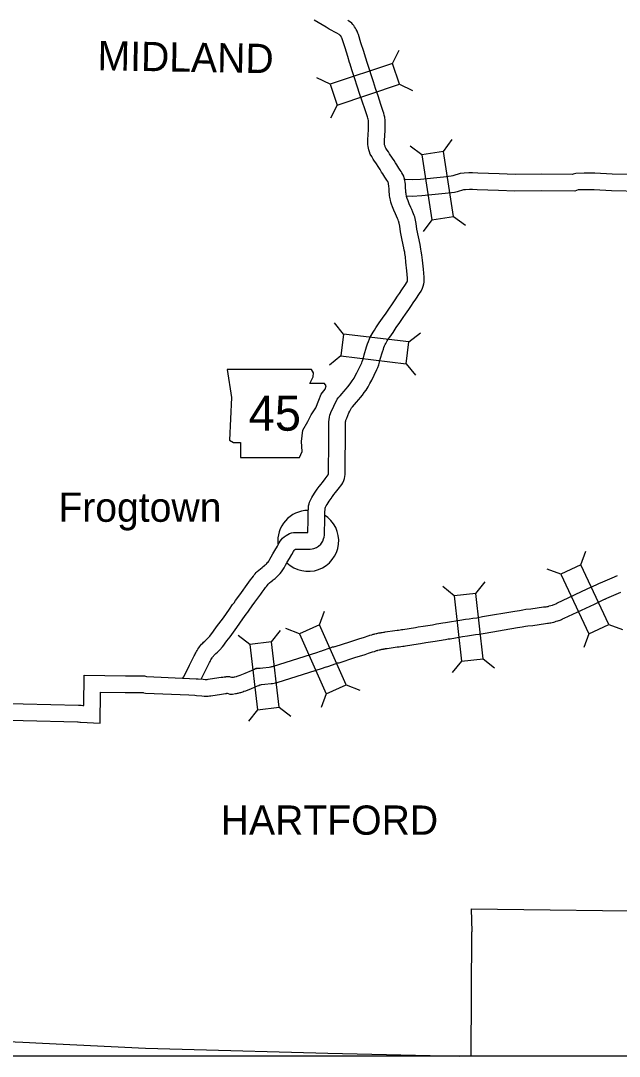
# Model space of a CAD drawing. Extents: x 1370567 to 1373900, y 377514 to 379648.
# Drawn here: x 1370836.9 to 1370944.9, y 378768.1 to 378955 of the extents above; entities that cross this region are included whole.
import ezdxf

# ---------------------------------------------------------------- set-up
doc = ezdxf.new("R2010")
doc.units = 0
doc.layers.add('Default', color=7, linetype='Continuous')
doc.layers.add('Survey Symbols', color=7, linetype='Continuous')

msp = doc.modelspace()

# ---------------------------------------------------------------- linework, layer by layer
at = {"layer": 'Default'}
for p, q in [((1370903.96, 378947.34), (1370905.14, 378949.7)), ((1370892.7, 378943.56), (1370890.33, 378944.74)), ((1370905.22, 378943.58), (1370907.58, 378942.41)), ((1370893.96, 378939.81), (1370892.78, 378937.44)), ((1370909.27, 378930.85), (1370907.14, 378932.41)), ((1370913.18, 378931.45), (1370914.74, 378933.58)), ((1370903.41, 378923.72), (1370903.4, 378923.76)), ((1370906.39, 378924.05), (1370906.39, 378924.01)), ((1370914.98, 378919.71), (1370917.11, 378918.15)), ((1370911.07, 378919.11), (1370909.51, 378916.98)), ((1370895.11, 378898.43), (1370893.48, 378900.5)), ((1370906.91, 378897.04), (1370908.98, 378898.67)), ((1370894.65, 378894.5), (1370892.57, 378892.86)), ((1370906.44, 378893.1), (1370908.08, 378891.03)), ((1370890.74, 378870.95), (1370890.76, 378870.98)), ((1370893.16, 378869.18), (1370893.14, 378869.15)), ((1370937.91, 378856.78), (1370938.81, 378859.26)), ((1370934.33, 378855.1), (1370931.85, 378855.99)), ((1370915.08, 378851.21), (1370913.02, 378852.86)), ((1370919.01, 378851.64), (1370920.66, 378853.7)), ((1370890.77, 378845.97), (1370891.71, 378848.44)), ((1370882.12, 378842.87), (1370883.75, 378844.95)), ((1370887.16, 378844.36), (1370884.69, 378845.3)), ((1370942.96, 378846.02), (1370945.44, 378845.13)), ((1370878.19, 378842.41), (1370876.11, 378844.04)), ((1370939.37, 378844.34), (1370938.48, 378841.86)), ((1370916.38, 378839.4), (1370914.73, 378837.34)), ((1370920.32, 378839.83), (1370922.38, 378838.18)), ((1370892.01, 378833.51), (1370891.07, 378831.05)), ((1370895.62, 378835.13), (1370898.09, 378834.19)), ((1370879.59, 378830.61), (1370877.95, 378828.54)), ((1370883.52, 378831.08), (1370885.59, 378829.44))]:
    msp.add_line(p, q, dxfattribs=at)
for points in [[(1370896.21, 378947.52), (1370895.89, 378948.58), (1370895.4, 378950.15), (1370894.95, 378951.59), (1370894.89, 378951.77), (1370894.83, 378951.93), (1370894.78, 378952.01), (1370894.7, 378952.16), (1370894.64, 378952.26), (1370894.61, 378952.29), (1370894.56, 378952.35), (1370894.54, 378952.38), (1370894.54, 378952.38), (1370894.42, 378952.46), (1370894.32, 378952.52), (1370893.89, 378952.79), (1370892.56, 378953.54), (1370891.96, 378953.88), (1370890.53, 378954.71), (1370889.82, 378955.13)], [(1370899.18, 378948.12), (1370899.07, 378948.45), (1370898.76, 378949.46), (1370898.27, 378951.04), (1370897.8, 378952.55), (1370897.7, 378952.82), (1370897.56, 378953.17), (1370897.42, 378953.44), (1370897.28, 378953.69), (1370897.11, 378953.96), (1370896.96, 378954.17), (1370896.78, 378954.37), (1370896.59, 378954.57), (1370896.37, 378954.76), (1370896.05, 378954.98), (1370895.88, 378955.08)], [(1370903.4, 378923.76), (1370903.38, 378924.07), (1370903.34, 378924.61), (1370903.29, 378925.21), (1370903.26, 378925.53), (1370903.24, 378925.62), (1370903.23, 378925.68), (1370903.2, 378925.81), (1370903.18, 378925.86), (1370903.09, 378925.99), (1370902.96, 378926.22), (1370902.84, 378926.41), (1370902.57, 378926.81), (1370902.21, 378927.41), (1370901.99, 378927.72), (1370901.73, 378928.15), (1370901.46, 378928.55), (1370900.92, 378929.37), (1370900.72, 378929.69), (1370900.47, 378930.06), (1370900.2, 378930.5), (1370899.95, 378930.94), (1370899.79, 378931.35), (1370899.68, 378931.71), (1370899.61, 378932.01), (1370899.54, 378932.34), (1370899.5, 378932.7), (1370899.5, 378933.09), (1370899.51, 378933.5), (1370899.58, 378934.58), (1370899.63, 378935.3), (1370899.64, 378935.86), (1370899.64, 378936.69), (1370899.64, 378936.91), (1370899.62, 378936.98), (1370899.61, 378937.05), (1370899.56, 378937.27), (1370899.51, 378937.46), (1370899.44, 378937.68), (1370899.02, 378938.95), (1370898.49, 378940.53), (1370898.03, 378941.88), (1370897.66, 378943.05), (1370897.53, 378943.43), (1370897.24, 378944.35), (1370897, 378945.11), (1370896.7, 378946), (1370896.44, 378946.8), (1370896.32, 378947.21), (1370896.21, 378947.52)], [(1370906.39, 378924.01), (1370906.37, 378924.3), (1370906.33, 378924.85), (1370906.27, 378925.49), (1370906.24, 378925.88), (1370906.2, 378926.11), (1370906.16, 378926.34), (1370906.07, 378926.68), (1370905.98, 378926.95), (1370905.82, 378927.29), (1370905.66, 378927.55), (1370905.51, 378927.79), (1370905.36, 378928.04), (1370905.11, 378928.42), (1370904.73, 378929.04), (1370904.5, 378929.38), (1370904.25, 378929.77), (1370903.97, 378930.2), (1370903.44, 378931), (1370903.23, 378931.34), (1370902.99, 378931.69), (1370902.78, 378932.03), (1370902.66, 378932.24), (1370902.61, 378932.36), (1370902.57, 378932.49), (1370902.54, 378932.64), (1370902.51, 378932.78), (1370902.5, 378932.85), (1370902.5, 378933.06), (1370902.51, 378933.36), (1370902.58, 378934.39), (1370902.62, 378935.16), (1370902.64, 378935.82), (1370902.64, 378936.75), (1370902.63, 378937.18), (1370902.59, 378937.46), (1370902.55, 378937.64), (1370902.48, 378937.98), (1370902.38, 378938.34), (1370902.28, 378938.65), (1370901.86, 378939.9), (1370901.34, 378941.49), (1370900.88, 378942.82), (1370900.51, 378943.99), (1370900.38, 378944.37), (1370900.1, 378945.26), (1370899.85, 378946.03), (1370899.56, 378946.93), (1370899.3, 378947.7), (1370899.18, 378948.12)], [(1370917.75, 378927.55), (1370916.87, 378927.52), (1370916.18, 378927.44), (1370914.82, 378927.05), (1370914.52, 378926.96), (1370913.15, 378926.8), (1370909.02, 378926.39), (1370907.5, 378926.31), (1370906.01, 378926.37)], [(1370948.93, 378927.19), (1370943.56, 378927.34), (1370940.43, 378927.5), (1370938.53, 378927.52), (1370937.02, 378927.47), (1370936.57, 378927.36), (1370936.36, 378927.29), (1370930.84, 378927.35), (1370926.1, 378927.27), (1370923.19, 378927.41), (1370919.34, 378927.52), (1370918.41, 378927.57), (1370917.75, 378927.55)], [(1370899.6, 378897.12), (1370899.8, 378897.59), (1370899.95, 378897.92), (1370900.1, 378898.2), (1370900.27, 378898.49), (1370900.46, 378898.81), (1370900.7, 378899.18), (1370900.97, 378899.58), (1370901.57, 378900.46), (1370902.14, 378901.31), (1370902.79, 378902.25), (1370903.39, 378903.13), (1370903.82, 378903.75), (1370904.41, 378904.62), (1370904.88, 378905.3), (1370905.19, 378905.77), (1370905.66, 378906.46), (1370906.32, 378907.43), (1370906.49, 378907.69), (1370906.58, 378907.88), (1370906.65, 378908.05), (1370906.66, 378908.11), (1370906.67, 378908.15), (1370906.68, 378908.3), (1370906.68, 378908.58), (1370906.55, 378909.87), (1370906.37, 378911.47), (1370906.27, 378912.4), (1370906.19, 378912.98), (1370906.15, 378913.23), (1370906.06, 378913.59), (1370905.98, 378914.04), (1370905.69, 378915.43), (1370905.42, 378916.91), (1370905.25, 378917.92), (1370905.15, 378918.46), (1370905.1, 378918.67), (1370905.08, 378918.78), (1370905.05, 378918.85), (1370904.97, 378919.06), (1370904.87, 378919.31), (1370904.67, 378919.76), (1370904.52, 378920.14), (1370904.21, 378920.81), (1370903.96, 378921.44), (1370903.79, 378921.92), (1370903.67, 378922.29), (1370903.58, 378922.63), (1370903.53, 378922.9), (1370903.49, 378923.16), (1370903.44, 378923.42), (1370903.41, 378923.72)], [(1370902.41, 378896.06), (1370902.53, 378896.35), (1370902.63, 378896.56), (1370902.73, 378896.75), (1370902.87, 378897), (1370903.01, 378897.23), (1370903.2, 378897.52), (1370903.45, 378897.89), (1370904.05, 378898.77), (1370904.62, 378899.62), (1370905.26, 378900.55), (1370905.87, 378901.43), (1370906.29, 378902.05), (1370906.88, 378902.92), (1370907.37, 378903.62), (1370907.69, 378904.1), (1370908.14, 378904.77), (1370908.81, 378905.76), (1370909.12, 378906.22), (1370909.35, 378906.72), (1370909.5, 378907.11), (1370909.61, 378907.51), (1370909.65, 378907.85), (1370909.68, 378908.19), (1370909.68, 378908.74), (1370909.53, 378910.18), (1370909.35, 378911.81), (1370909.24, 378912.78), (1370909.15, 378913.42), (1370909.09, 378913.8), (1370909, 378914.2), (1370908.92, 378914.63), (1370908.63, 378916.01), (1370908.37, 378917.43), (1370908.2, 378918.45), (1370908.09, 378919.04), (1370908.03, 378919.32), (1370907.96, 378919.62), (1370907.87, 378919.89), (1370907.77, 378920.14), (1370907.65, 378920.47), (1370907.42, 378920.95), (1370907.27, 378921.32), (1370906.98, 378921.98), (1370906.77, 378922.5), (1370906.62, 378922.91), (1370906.55, 378923.13), (1370906.51, 378923.28), (1370906.48, 378923.43), (1370906.45, 378923.66), (1370906.41, 378923.85), (1370906.39, 378924.05)], [(1370917.84, 378924.55), (1370917.1, 378924.53), (1370916.77, 378924.49), (1370915.65, 378924.17), (1370915.13, 378924.02), (1370913.48, 378923.82), (1370909.25, 378923.4), (1370907.52, 378923.3), (1370906.4, 378923.35)], [(1370948.7, 378924.19), (1370943.44, 378924.34), (1370940.33, 378924.5), (1370938.56, 378924.52), (1370937.43, 378924.48), (1370936.87, 378924.28), (1370930.85, 378924.35), (1370926.05, 378924.27), (1370923.08, 378924.41), (1370919.21, 378924.52), (1370918.37, 378924.57), (1370917.84, 378924.55)], [(1370890.76, 378870.98), (1370891, 378871.3), (1370891.3, 378871.68), (1370891.79, 378872.31), (1370892.34, 378873.03), (1370892.37, 378873.08), (1370892.38, 378873.11), (1370892.4, 378873.15), (1370892.4, 378873.19), (1370892.41, 378873.27), (1370892.41, 378873.49), (1370892.42, 378874.38), (1370892.43, 378875.3), (1370892.44, 378877.01), (1370892.46, 378878.14), (1370892.46, 378878.6), (1370892.47, 378880.17), (1370892.46, 378881.84), (1370892.46, 378882.61), (1370892.51, 378883.05), (1370892.59, 378883.48), (1370892.68, 378883.82), (1370892.79, 378884.12), (1370892.92, 378884.45), (1370893.12, 378884.92), (1370893.36, 378885.47), (1370893.55, 378885.88), (1370893.77, 378886.31), (1370893.98, 378886.68), (1370894.27, 378887.06), (1370894.5, 378887.31), (1370894.86, 378887.73), (1370895.18, 378888.1), (1370895.6, 378888.58), (1370895.88, 378888.91), (1370896.15, 378889.26), (1370896.44, 378889.64), (1370896.69, 378890.01), (1370897.02, 378890.5), (1370897.24, 378890.91), (1370897.52, 378891.46), (1370897.95, 378892.33), (1370898.41, 378893.28), (1370898.5, 378893.5), (1370898.6, 378893.8), (1370898.71, 378894.19), (1370898.85, 378894.71), (1370899.29, 378896.18), (1370899.46, 378896.69), (1370899.6, 378897.12)], [(1370893.14, 378869.15), (1370893.38, 378869.47), (1370893.67, 378869.84), (1370894.16, 378870.47), (1370894.8, 378871.31), (1370894.99, 378871.6), (1370895.18, 378871.99), (1370895.31, 378872.4), (1370895.38, 378872.76), (1370895.41, 378873.11), (1370895.41, 378873.45), (1370895.42, 378874.36), (1370895.43, 378875.28), (1370895.44, 378876.97), (1370895.46, 378878.11), (1370895.46, 378878.6), (1370895.47, 378880.17), (1370895.46, 378881.84), (1370895.46, 378882.46), (1370895.48, 378882.62), (1370895.51, 378882.81), (1370895.54, 378882.9), (1370895.59, 378883.03), (1370895.7, 378883.3), (1370895.88, 378883.74), (1370896.1, 378884.23), (1370896.25, 378884.56), (1370896.42, 378884.89), (1370896.49, 378885.02), (1370896.58, 378885.13), (1370896.75, 378885.33), (1370897.13, 378885.77), (1370897.45, 378886.14), (1370897.87, 378886.63), (1370898.21, 378887.02), (1370898.53, 378887.43), (1370898.87, 378887.88), (1370899.18, 378888.34), (1370899.59, 378888.95), (1370899.89, 378889.51), (1370900.2, 378890.12), (1370900.64, 378891.01), (1370901.14, 378892.04), (1370901.32, 378892.45), (1370901.46, 378892.91), (1370901.6, 378893.37), (1370901.74, 378893.9), (1370902.15, 378895.28), (1370902.31, 378895.75), (1370902.41, 378896.06)], [(1370866.16, 378836.34), (1370866.26, 378836.52), (1370866.54, 378837.07), (1370867.35, 378838.67), (1370868.2, 378840.39), (1370868.3, 378840.57), (1370868.37, 378840.72), (1370868.48, 378840.92), (1370868.6, 378841.15), (1370868.71, 378841.34), (1370868.85, 378841.57), (1370868.99, 378841.79), (1370869.15, 378842.01), (1370869.34, 378842.24), (1370869.53, 378842.47), (1370869.72, 378842.65), (1370869.88, 378842.82), (1370870.09, 378843.01), (1370870.34, 378843.23), (1370870.65, 378843.53), (1370870.99, 378843.9), (1370871.14, 378844.1), (1370871.36, 378844.4), (1370871.69, 378844.83), (1370872.23, 378845.58), (1370873.44, 378847.25), (1370874.54, 378848.79), (1370875.12, 378849.61), (1370875.38, 378849.96), (1370875.65, 378850.36), (1370876.21, 378851.14), (1370876.71, 378851.81), (1370877.75, 378853.25), (1370878.05, 378853.66), (1370878.36, 378854.07), (1370878.63, 378854.47), (1370878.87, 378854.77), (1370879.03, 378854.96), (1370879.17, 378855.15), (1370879.35, 378855.38), (1370879.56, 378855.59), (1370879.82, 378855.83), (1370880.12, 378856.07), (1370880.42, 378856.34), (1370880.65, 378856.51), (1370880.89, 378856.69), (1370881.01, 378856.78), (1370881.17, 378856.93), (1370881.3, 378857.06), (1370881.42, 378857.19), (1370881.51, 378857.3), (1370881.63, 378857.47), (1370881.83, 378857.81), (1370882.08, 378858.22), (1370882.37, 378858.75), (1370882.75, 378859.4), (1370883.19, 378860.19), (1370883.54, 378860.76), (1370883.72, 378861.06), (1370883.93, 378861.35), (1370884.14, 378861.59), (1370884.42, 378861.87), (1370884.75, 378862.11), (1370885.07, 378862.29), (1370885.39, 378862.43), (1370885.72, 378862.55), (1370886.07, 378862.61), (1370886.36, 378862.64), (1370886.73, 378862.64), (1370888.1, 378862.63), (1370888.69, 378862.63), (1370888.7, 378862.96), (1370888.73, 378864.63), (1370888.77, 378866.33), (1370888.79, 378867.11), (1370888.83, 378867.46), (1370888.9, 378867.8), (1370888.99, 378868.08), (1370889.11, 378868.37), (1370889.26, 378868.68), (1370889.42, 378868.94), (1370889.61, 378869.28), (1370890.02, 378869.89), (1370890.39, 378870.48), (1370890.74, 378870.95)], [(1370869.44, 378836.15), (1370870.04, 378837.33), (1370870.86, 378839.01), (1370870.94, 378839.15), (1370871.05, 378839.36), (1370871.13, 378839.52), (1370871.21, 378839.66), (1370871.31, 378839.83), (1370871.42, 378840.02), (1370871.47, 378840.11), (1370871.53, 378840.18), (1370871.64, 378840.32), (1370871.73, 378840.43), (1370871.83, 378840.53), (1370871.96, 378840.65), (1370872.1, 378840.79), (1370872.36, 378841.01), (1370872.81, 378841.44), (1370873.28, 378841.97), (1370873.53, 378842.27), (1370873.78, 378842.62), (1370874.1, 378843.05), (1370874.66, 378843.82), (1370875.87, 378845.5), (1370876.98, 378847.05), (1370877.56, 378847.86), (1370877.83, 378848.24), (1370878.1, 378848.62), (1370878.63, 378849.36), (1370879.13, 378850.03), (1370880.18, 378851.49), (1370880.45, 378851.87), (1370880.78, 378852.31), (1370881.05, 378852.69), (1370881.22, 378852.91), (1370881.38, 378853.11), (1370881.53, 378853.3), (1370881.59, 378853.38), (1370881.64, 378853.43), (1370881.79, 378853.57), (1370882.06, 378853.79), (1370882.29, 378853.99), (1370882.44, 378854.1), (1370882.76, 378854.34), (1370882.96, 378854.51), (1370883.21, 378854.72), (1370883.45, 378854.96), (1370883.69, 378855.22), (1370883.95, 378855.54), (1370884.18, 378855.89), (1370884.39, 378856.26), (1370884.67, 378856.71), (1370884.98, 378857.26), (1370885.36, 378857.91), (1370885.78, 378858.68), (1370886.1, 378859.2), (1370886.22, 378859.39), (1370886.29, 378859.49), (1370886.34, 378859.55), (1370886.37, 378859.58), (1370886.4, 378859.6), (1370886.42, 378859.61), (1370886.46, 378859.63), (1370886.46, 378859.63), (1370886.53, 378859.64), (1370886.73, 378859.64), (1370888.08, 378859.63), (1370888.8, 378859.63), (1370889.1, 378859.63), (1370889.45, 378859.66), (1370889.79, 378859.76), (1370890.22, 378859.93), (1370890.62, 378860.19), (1370891.04, 378860.55), (1370891.38, 378861.06), (1370891.53, 378861.49), (1370891.61, 378861.77), (1370891.67, 378862.15), (1370891.69, 378862.44), (1370891.7, 378862.89), (1370891.73, 378864.57), (1370891.77, 378866.26), (1370891.78, 378866.91), (1370891.79, 378866.98), (1370891.8, 378867.03), (1370891.81, 378867.06), (1370891.84, 378867.12), (1370891.89, 378867.22), (1370892.01, 378867.43), (1370892.17, 378867.71), (1370892.53, 378868.26), (1370892.87, 378868.79), (1370893.16, 378869.18)], [(1370878.63, 378837.77), (1370879.36, 378838.11), (1370879.68, 378838.12), (1370879.84, 378838.14), (1370880.11, 378838.16), (1370880.57, 378838.2), (1370881.73, 378838.34), (1370881.96, 378838.36), (1370882, 378838.37), (1370882.04, 378838.38), (1370882.17, 378838.42), (1370882.32, 378838.45), (1370890.46, 378841.03), (1370890.79, 378841.12), (1370890.95, 378841.19), (1370891.22, 378841.26), (1370891.32, 378841.3), (1370892.73, 378841.8), (1370892.9, 378841.87), (1370893.15, 378841.96), (1370893.35, 378842), (1370893.53, 378842.05), (1370893.64, 378842.06), (1370896.26, 378842.91), (1370898.09, 378843.48), (1370898.7, 378843.69), (1370899.06, 378843.8), (1370899.41, 378843.92), (1370899.72, 378844.01), (1370899.88, 378844.07), (1370900.21, 378844.17), (1370900.47, 378844.25), (1370900.67, 378844.29), (1370900.79, 378844.32), (1370900.98, 378844.37), (1370901.14, 378844.41), (1370901.28, 378844.45), (1370901.51, 378844.49), (1370901.66, 378844.52), (1370901.77, 378844.54), (1370901.94, 378844.57), (1370902, 378844.58), (1370902.08, 378844.6), (1370902.33, 378844.64), (1370902.49, 378844.65), (1370902.62, 378844.67), (1370904.39, 378844.93), (1370904.82, 378844.98), (1370905.03, 378845), (1370905.31, 378845.05), (1370905.59, 378845.09), (1370905.83, 378845.14), (1370908.1, 378845.49), (1370908.56, 378845.57), (1370909.47, 378845.71), (1370911.15, 378845.98), (1370911.88, 378846.11), (1370912.29, 378846.18), (1370912.67, 378846.24), (1370913.06, 378846.3), (1370913.5, 378846.37), (1370913.87, 378846.43), (1370916.1, 378846.81), (1370917.12, 378846.97), (1370917.78, 378847.04), (1370918.47, 378847.16), (1370919.14, 378847.25), (1370920.17, 378847.44), (1370926.01, 378848.43), (1370926.87, 378848.57), (1370927.48, 378848.67), (1370928.01, 378848.76), (1370928.92, 378848.83), (1370931.18, 378849.18), (1370931.57, 378849.22), (1370931.68, 378849.23), (1370931.86, 378849.26), (1370931.95, 378849.27), (1370932.03, 378849.29), (1370932.14, 378849.32), (1370932.24, 378849.36), (1370932.51, 378849.46), (1370932.77, 378849.52), (1370932.81, 378849.53), (1370932.92, 378849.57), (1370933.11, 378849.63), (1370933.42, 378849.76), (1370933.61, 378849.86), (1370939.1, 378852.43), (1370940.8, 378853.24), (1370940.91, 378853.29), (1370941.06, 378853.36), (1370941.29, 378853.46), (1370941.47, 378853.52), (1370943.98, 378854.62), (1370944.13, 378854.69), (1370944.26, 378854.75), (1370944.42, 378854.82), (1370944.57, 378854.87)], [(1370879.89, 378835.05), (1370880.09, 378835.14), (1370880.16, 378835.15), (1370880.35, 378835.16), (1370880.91, 378835.22), (1370882.05, 378835.36), (1370882.29, 378835.38), (1370882.59, 378835.42), (1370882.85, 378835.49), (1370882.93, 378835.52), (1370883.13, 378835.56), (1370891.32, 378838.15), (1370891.81, 378838.29), (1370891.96, 378838.36), (1370892.07, 378838.39), (1370892.29, 378838.46), (1370893.77, 378838.99), (1370893.92, 378839.05), (1370893.97, 378839.06), (1370894.05, 378839.08), (1370894.11, 378839.1), (1370894.31, 378839.12), (1370897.17, 378840.05), (1370899.01, 378840.62), (1370899.65, 378840.84), (1370899.99, 378840.95), (1370900.32, 378841.06), (1370900.69, 378841.17), (1370900.84, 378841.23), (1370901.07, 378841.3), (1370901.22, 378841.34), (1370901.31, 378841.36), (1370901.54, 378841.42), (1370901.72, 378841.47), (1370901.84, 378841.49), (1370901.93, 378841.52), (1370902.05, 378841.54), (1370902.24, 378841.57), (1370902.32, 378841.59), (1370902.42, 378841.61), (1370902.61, 378841.64), (1370902.69, 378841.66), (1370902.7, 378841.66), (1370902.8, 378841.67), (1370903.02, 378841.69), (1370904.77, 378841.96), (1370905.16, 378842), (1370905.47, 378842.03), (1370905.79, 378842.09), (1370906.06, 378842.13), (1370906.32, 378842.17), (1370908.56, 378842.53), (1370909.03, 378842.6), (1370909.94, 378842.75), (1370911.63, 378843.02), (1370912.4, 378843.15), (1370912.78, 378843.22), (1370913.12, 378843.27), (1370913.54, 378843.34), (1370913.97, 378843.41), (1370914.34, 378843.46), (1370916.57, 378843.85), (1370917.51, 378843.99), (1370918.2, 378844.07), (1370918.94, 378844.2), (1370919.61, 378844.29), (1370920.68, 378844.48), (1370926.5, 378845.47), (1370927.34, 378845.61), (1370927.96, 378845.71), (1370928.39, 378845.78), (1370929.26, 378845.84), (1370931.54, 378846.2), (1370931.89, 378846.23), (1370932.12, 378846.26), (1370932.32, 378846.3), (1370932.51, 378846.32), (1370932.78, 378846.39), (1370933.04, 378846.46), (1370933.23, 378846.53), (1370933.36, 378846.57), (1370933.46, 378846.6), (1370933.76, 378846.67), (1370933.99, 378846.77), (1370934.01, 378846.77), (1370934.23, 378846.83), (1370934.46, 378846.95), (1370934.65, 378847.02), (1370934.91, 378847.15), (1370940.38, 378849.72), (1370942.07, 378850.52), (1370942.18, 378850.57), (1370942.29, 378850.62), (1370942.4, 378850.67), (1370942.6, 378850.75), (1370945.16, 378851.87)], [(1370859.24, 378836.73), (1370859.58, 378836.65), (1370859.65, 378836.64), (1370867.35, 378836.29), (1370868.54, 378836.23), (1370868.89, 378836.19), (1370869.79, 378836.12), (1370870.16, 378836.09), (1370870.24, 378836.09), (1370870.37, 378836.1), (1370870.54, 378836.1), (1370870.55, 378836.1), (1370870.69, 378836.12), (1370872.65, 378836.42), (1370873.05, 378836.48), (1370873.33, 378836.52), (1370873.58, 378836.57), (1370873.83, 378836.59), (1370873.9, 378836.59), (1370873.94, 378836.6), (1370874.2, 378836.64), (1370874.53, 378836.6), (1370874.65, 378836.57), (1370874.89, 378836.52), (1370874.95, 378836.5), (1370875.28, 378836.52), (1370875.45, 378836.57), (1370875.5, 378836.58), (1370875.8, 378836.65), (1370875.91, 378836.69), (1370876.09, 378836.76), (1370876.45, 378836.88), (1370877.36, 378837.25), (1370878.49, 378837.72), (1370878.68, 378837.8), (1370878.89, 378837.88), (1370879.1, 378837.96), (1370879.21, 378838), (1370879.45, 378838.09), (1370879.7, 378838.12)], [(1370827.31, 378831.91), (1370847.31, 378831.44), (1370847.37, 378831.43), (1370847.81, 378831.44), (1370848.08, 378831.39), (1370848.09, 378831.39), (1370848.26, 378831.38), (1370848.33, 378836.88), (1370855.78, 378836.77), (1370859.24, 378836.73)], [(1370858.7, 378833.77), (1370859.07, 378833.69), (1370859.4, 378833.65), (1370867.2, 378833.3), (1370868.29, 378833.24), (1370868.6, 378833.2), (1370869.57, 378833.12), (1370869.98, 378833.1), (1370870.26, 378833.08), (1370870.48, 378833.1), (1370870.68, 378833.1), (1370870.93, 378833.12), (1370871.16, 378833.16), (1370873.12, 378833.45), (1370873.49, 378833.51), (1370873.84, 378833.56), (1370873.98, 378833.59), (1370874.07, 378833.6), (1370874.12, 378833.6), (1370874.3, 378833.55), (1370874.64, 378833.47), (1370875.1, 378833.47), (1370875.66, 378833.54), (1370875.7, 378833.55), (1370875.79, 378833.56), (1370876, 378833.61), (1370876.1, 378833.64), (1370876.27, 378833.66), (1370876.46, 378833.73), (1370876.61, 378833.76), (1370876.96, 378833.87), (1370877.16, 378833.96), (1370877.48, 378834.07), (1370878.49, 378834.47), (1370879.63, 378834.94), (1370879.84, 378835.03), (1370880.02, 378835.1), (1370880.12, 378835.14), (1370880.13, 378835.15)], [(1370827.44, 378828.91), (1370847.12, 378828.44), (1370847.25, 378828.43), (1370847.58, 378828.4), (1370847.66, 378828.41), (1370851.21, 378828.18), (1370851.29, 378833.83), (1370855.74, 378833.77), (1370859.02, 378833.73)], [(1370918.14, 378794.66), (1370956.1, 378794.22), (1370971.56, 378794), (1370998.12, 378793.7), (1370998.19, 378806.82), (1371025.01, 378806.31), (1371025.06, 378819.55), (1371046.21, 378819.39)], [(1370918.14, 378794.66), (1370918.28, 378790.53)], [(1370918.12, 378768.06), (1370918.28, 378790.53)], [(1370813.63, 378771.77), (1370830.19, 378770.93), (1370837.25, 378770.58), (1370840.79, 378770.4), (1370859.42, 378769.51)], [(1370859.42, 378769.51), (1370865.99, 378769.32), (1370892.31, 378768.6), (1370916.06, 378768.06)]]:
    msp.add_lwpolyline(points, dxfattribs=at)
for points in [[(1370903.96, 378947.34), (1370892.7, 378943.56), (1370893.96, 378939.81), (1370905.22, 378943.58)], [(1370909.27, 378930.85), (1370911.07, 378919.11), (1370914.98, 378919.71), (1370913.18, 378931.45)], [(1370894.65, 378894.5), (1370906.44, 378893.1), (1370906.91, 378897.04), (1370895.11, 378898.43)], [(1370874.15, 378892.08), (1370874.91, 378887.01), (1370874.57, 378879.31), (1370875.25, 378878.89), (1370876.52, 378878.89), (1370876.52, 378876.18), (1370887.17, 378876.18), (1370887.68, 378877.28), (1370887.51, 378879.06), (1370887.77, 378881.09), (1370888.7, 378882.69), (1370889.29, 378883.88), (1370890.13, 378885.15), (1370890.64, 378886.5), (1370891.06, 378887.6), (1370891.83, 378888.53), (1370892, 378889.12), (1370891.66, 378889.55), (1370889.03, 378889.55), (1370889.63, 378890.73), (1370889.71, 378891.49), (1370889.36, 378892.08)], [(1370934.33, 378855.1), (1370939.37, 378844.34), (1370942.96, 378846.02), (1370937.91, 378856.78)], [(1370915.08, 378851.21), (1370916.38, 378839.4), (1370920.32, 378839.83), (1370919.01, 378851.64)], [(1370887.16, 378844.36), (1370892.01, 378833.51), (1370895.62, 378835.13), (1370890.77, 378845.97)], [(1370878.19, 378842.41), (1370879.59, 378830.61), (1370883.52, 378831.08), (1370882.12, 378842.87)]]:
    msp.add_lwpolyline(points, close=True, dxfattribs=at)
for start, end in [(90.7505, 186.3402), (225.7207, 58.0756)]:
    msp.add_arc((1370888.76, 378861.12), 5.5, start, end, dxfattribs=at)
at = {"layer": 'Survey Symbols'}
msp.add_lwpolyline([(1370727.27, 379552.54), (1371456.67, 379552.54), (1371456.67, 378768.06), (1370727.27, 378768.06)], close=True, dxfattribs=at)
msp.add_lwpolyline([(1370727.27, 379552.54), (1371456.67, 379552.54), (1371456.67, 378768.06), (1370727.27, 378768.06)], close=True, dxfattribs=at)
msp.add_lwpolyline([(1370727.27, 379552.54), (1371456.67, 379552.54), (1371456.67, 378768.06), (1370727.27, 378768.06)], close=True, dxfattribs=at)
msp.add_lwpolyline([(1370727.27, 379552.54), (1371456.67, 379552.54), (1371456.67, 378768.06), (1370727.27, 378768.06)], close=True, dxfattribs=at)
msp.add_lwpolyline([(1370727.27, 379552.54), (1371456.67, 379552.54), (1371456.67, 378768.06), (1370727.27, 378768.06)], close=True, dxfattribs=at)
msp.add_lwpolyline([(1370727.27, 379552.54), (1371456.67, 379552.54), (1371456.67, 378768.06), (1370727.27, 378768.06)], close=True, dxfattribs=at)

# ---------------------------------------------------------------- texts
at = {"layer": 'Default'}
msp.add_text('MIDLAND', height=5.28, rotation=359, dxfattribs=at).set_placement((1370850.71, 378946.1))
for s, height, p in [('45', 6.336, (1370878.02, 378881.01)), ('Frogtown', 5.28, (1370843.67, 378864.56)), ('HARTFORD', 5.28, (1370872.97, 378808.06))]:
    msp.add_text(s, height=height, dxfattribs=at).set_placement(p)

doc.saveas('drawing.dxf')
